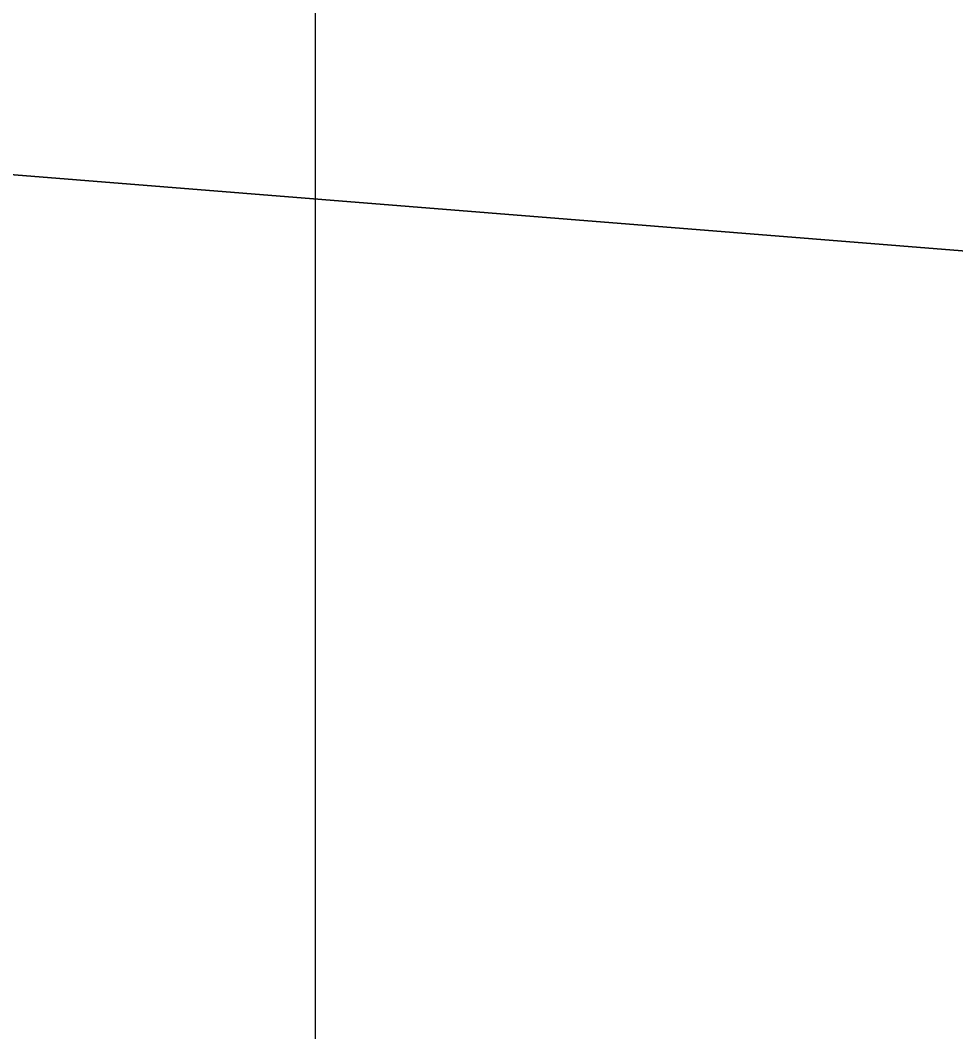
# Model space of a CAD drawing. Extents: x 1131015 to 1136271, y 133453 to 174329.
# Drawn here: x 1132330.165 to 1132331.086, y 159679.929 to 159680.925 of the extents above; entities that cross this region are included whole.
import ezdxf

# ---------------------------------------------------------------- set-up
doc = ezdxf.new("R2010")
doc.units = 0
for name, color, linetype in [('DESIGN - EARTHWORK - Shapes', 7, 'Continuous'), ('DESIGN - PUBLIC HEARING - Shapes', 7, 'Continuous'), ('DESIGN - SHEET - Linework', 7, 'Continuous'), ('DESIGN - TYPICAL - Finished Grade and Subgrade', 7, 'Continuous')]:
    doc.layers.add(name, color=color, linetype=linetype)

msp = doc.modelspace()

# ---------------------------------------------------------------- linework, layer by layer
at = {"layer": 'DESIGN - EARTHWORK - Shapes'}
for points in [[(1132370.105, 159679.45014), (1132366.40428, 159677.6227), (1132362.18618, 159678.54941), (1132358.74087, 159679.62077), (1132356.30184, 159679.73133), (1132354.44166, 159679.96122), (1132354.44166, 159680.21122), (1132352.24237, 159680.40061), (1132345.8885, 159680.96222), (1132340.45561, 159681.2351), (1132337.62401, 159681.37733), (1132336.26073, 159681.41835), (1132336.26073, 159681.16835), (1132329.40342, 159680.90747), (1132328.7729, 159680.88332), (1132332.4556, 159680.58871), (1132340.4556, 159679.94871), (1132348.4556, 159679.30871), (1132352.4556, 159678.98871), (1132356.4556, 159678.66871), (1132358.4556, 159678.50871), (1132366.39677, 159676.52341), (1132370.4556, 159675.50871)], [(1132370.105, 159679.45014), (1132366.40428, 159677.6227), (1132362.18618, 159678.54941), (1132358.74087, 159679.62077), (1132356.30184, 159679.73133), (1132354.44166, 159679.96122), (1132354.44166, 159680.21122), (1132352.24237, 159680.40061), (1132345.8885, 159680.96222), (1132340.45561, 159681.2351), (1132337.62401, 159681.37733), (1132336.26073, 159681.41835), (1132336.26073, 159681.16835), (1132329.40342, 159680.90747), (1132328.7729, 159680.88332), (1132332.4556, 159680.58871), (1132340.4556, 159679.94871), (1132348.4556, 159679.30871), (1132352.4556, 159678.98871), (1132356.4556, 159678.66871), (1132358.4556, 159678.50871), (1132366.39677, 159676.52341), (1132370.4556, 159675.50871)], [(1132370.4556, 159675.50871), (1132366.39677, 159676.52341), (1132358.4556, 159678.50871), (1132356.4556, 159678.66871), (1132352.4556, 159678.98871), (1132348.4556, 159679.30871), (1132340.4556, 159679.94871), (1132332.4556, 159680.58871), (1132328.7729, 159680.88332), (1132329.40342, 159680.90747), (1132336.26073, 159681.16835), (1132336.26073, 159681.41835), (1132337.62401, 159681.37733), (1132340.45561, 159681.2351), (1132345.8885, 159680.96222), (1132352.24237, 159680.40061), (1132354.44166, 159680.21122), (1132354.44166, 159679.96122), (1132356.30184, 159679.73133), (1132358.74087, 159679.62077), (1132362.18618, 159678.54941), (1132366.40428, 159677.6227), (1132370.105, 159679.45014)], [(1132370.105, 159679.45014), (1132366.40428, 159677.6227), (1132362.18618, 159678.54941), (1132358.74087, 159679.62077), (1132356.30184, 159679.73133), (1132354.44166, 159679.96122), (1132354.44166, 159680.21122), (1132352.24237, 159680.40061), (1132345.8885, 159680.96222), (1132340.45561, 159681.2351), (1132337.62401, 159681.37733), (1132336.26073, 159681.41835), (1132336.26073, 159681.16835), (1132329.40342, 159680.90747), (1132328.7729, 159680.88332), (1132332.4556, 159680.58871), (1132340.4556, 159679.94871), (1132348.4556, 159679.30871), (1132352.4556, 159678.98871), (1132356.4556, 159678.66871), (1132358.4556, 159678.50871), (1132366.39677, 159676.52341), (1132370.4556, 159675.50871)], [(1132370.105, 159679.45014), (1132366.40428, 159677.6227), (1132362.18618, 159678.54941), (1132358.74087, 159679.62077), (1132356.30184, 159679.73133), (1132354.44166, 159679.96122), (1132354.44166, 159680.21122), (1132352.24237, 159680.40061), (1132345.8885, 159680.96222), (1132340.45561, 159681.2351), (1132337.62401, 159681.37733), (1132336.26073, 159681.41835), (1132336.26073, 159681.16835), (1132329.40342, 159680.90747), (1132328.7729, 159680.88332), (1132332.4556, 159680.58871), (1132340.4556, 159679.94871), (1132348.4556, 159679.30871), (1132352.4556, 159678.98871), (1132356.4556, 159678.66871), (1132358.4556, 159678.50871), (1132366.39677, 159676.52341), (1132370.4556, 159675.50871)], [(1132370.105, 159679.45014), (1132366.40428, 159677.6227), (1132362.18618, 159678.54941), (1132358.74087, 159679.62077), (1132356.30184, 159679.73133), (1132354.44166, 159679.96122), (1132354.44166, 159680.21122), (1132352.24237, 159680.40061), (1132345.8885, 159680.96222), (1132340.45561, 159681.2351), (1132337.62401, 159681.37733), (1132336.26073, 159681.41835), (1132336.26073, 159681.16835), (1132329.40342, 159680.90747), (1132328.7729, 159680.88332), (1132332.4556, 159680.58871), (1132340.4556, 159679.94871), (1132348.4556, 159679.30871), (1132352.4556, 159678.98871), (1132356.4556, 159678.66871), (1132358.4556, 159678.50871), (1132366.39677, 159676.52341), (1132370.4556, 159675.50871)], [(1132370.105, 159679.45014), (1132366.40428, 159677.6227), (1132362.18618, 159678.54941), (1132358.74087, 159679.62077), (1132356.30184, 159679.73133), (1132354.44166, 159679.96122), (1132354.44166, 159680.21122), (1132352.24237, 159680.40061), (1132345.8885, 159680.96222), (1132340.45561, 159681.2351), (1132337.62401, 159681.37733), (1132336.26073, 159681.41835), (1132336.26073, 159681.16835), (1132329.40342, 159680.90747), (1132328.7729, 159680.88332), (1132332.4556, 159680.58871), (1132340.4556, 159679.94871), (1132348.4556, 159679.30871), (1132352.4556, 159678.98871), (1132356.4556, 159678.66871), (1132358.4556, 159678.50871), (1132366.39677, 159676.52341), (1132370.4556, 159675.50871)], [(1132370.105, 159679.45014), (1132366.40428, 159677.6227), (1132362.18618, 159678.54941), (1132358.74087, 159679.62077), (1132356.30184, 159679.73133), (1132354.44166, 159679.96122), (1132354.44166, 159680.21122), (1132352.24237, 159680.40061), (1132345.8885, 159680.96222), (1132340.45561, 159681.2351), (1132337.62401, 159681.37733), (1132336.26073, 159681.41835), (1132336.26073, 159681.16835), (1132329.40342, 159680.90747), (1132328.7729, 159680.88332), (1132332.4556, 159680.58871), (1132340.4556, 159679.94871), (1132348.4556, 159679.30871), (1132352.4556, 159678.98871), (1132356.4556, 159678.66871), (1132358.4556, 159678.50871), (1132366.39677, 159676.52341), (1132370.4556, 159675.50871)], [(1132370.105, 159679.45014), (1132366.40428, 159677.6227), (1132362.18618, 159678.54941), (1132358.74087, 159679.62077), (1132356.30184, 159679.73133), (1132354.44166, 159679.96122), (1132354.44166, 159680.21122), (1132352.24237, 159680.40061), (1132345.8885, 159680.96222), (1132340.45561, 159681.2351), (1132337.62401, 159681.37733), (1132336.26073, 159681.41835), (1132336.26073, 159681.16835), (1132329.40342, 159680.90747), (1132328.7729, 159680.88332), (1132332.4556, 159680.58871), (1132340.4556, 159679.94871), (1132348.4556, 159679.30871), (1132352.4556, 159678.98871), (1132356.4556, 159678.66871), (1132358.4556, 159678.50871), (1132366.39677, 159676.52341), (1132370.4556, 159675.50871)], [(1132370.4556, 159675.50871), (1132366.39677, 159676.52341), (1132358.4556, 159678.50871), (1132356.4556, 159678.66871), (1132352.4556, 159678.98871), (1132348.4556, 159679.30871), (1132340.4556, 159679.94871), (1132332.4556, 159680.58871), (1132328.7729, 159680.88332), (1132329.40342, 159680.90747), (1132336.26073, 159681.16835), (1132336.26073, 159681.41835), (1132337.62401, 159681.37733), (1132340.45561, 159681.2351), (1132345.8885, 159680.96222), (1132352.24237, 159680.40061), (1132354.44166, 159680.21122), (1132354.44166, 159679.96122), (1132356.30184, 159679.73133), (1132358.74087, 159679.62077), (1132362.18618, 159678.54941), (1132366.40428, 159677.6227), (1132370.105, 159679.45014)], [(1132370.4556, 159675.50871), (1132366.39677, 159676.52341), (1132358.4556, 159678.50871), (1132356.4556, 159678.66871), (1132352.4556, 159678.98871), (1132348.4556, 159679.30871), (1132340.4556, 159679.94871), (1132332.4556, 159680.58871), (1132328.7729, 159680.88332), (1132329.40342, 159680.90747), (1132336.26073, 159681.16835), (1132336.26073, 159681.41835), (1132337.62401, 159681.37733), (1132340.45561, 159681.2351), (1132345.8885, 159680.96222), (1132352.24237, 159680.40061), (1132354.44166, 159680.21122), (1132354.44166, 159679.96122), (1132356.30184, 159679.73133), (1132358.74087, 159679.62077), (1132362.18618, 159678.54941), (1132366.40428, 159677.6227), (1132370.105, 159679.45014)], [(1132370.4556, 159675.50871), (1132366.39677, 159676.52341), (1132358.4556, 159678.50871), (1132356.4556, 159678.66871), (1132352.4556, 159678.98871), (1132348.4556, 159679.30871), (1132340.4556, 159679.94871), (1132332.4556, 159680.58871), (1132328.7729, 159680.88332), (1132329.40342, 159680.90747), (1132336.26073, 159681.16835), (1132336.26073, 159681.41835), (1132337.62401, 159681.37733), (1132340.45561, 159681.2351), (1132345.8885, 159680.96222), (1132352.24237, 159680.40061), (1132354.44166, 159680.21122), (1132354.44166, 159679.96122), (1132356.30184, 159679.73133), (1132358.74087, 159679.62077), (1132362.18618, 159678.54941), (1132366.40428, 159677.6227), (1132370.105, 159679.45014)], [(1132370.4556, 159675.50871), (1132366.39677, 159676.52341), (1132358.4556, 159678.50871), (1132356.4556, 159678.66871), (1132352.4556, 159678.98871), (1132348.4556, 159679.30871), (1132340.4556, 159679.94871), (1132332.4556, 159680.58871), (1132328.7729, 159680.88332), (1132329.40342, 159680.90747), (1132336.26073, 159681.16835), (1132336.26073, 159681.41835), (1132337.62401, 159681.37733), (1132340.45561, 159681.2351), (1132345.8885, 159680.96222), (1132352.24237, 159680.40061), (1132354.44166, 159680.21122), (1132354.44166, 159679.96122), (1132356.30184, 159679.73133), (1132358.74087, 159679.62077), (1132362.18618, 159678.54941), (1132366.40428, 159677.6227), (1132370.105, 159679.45014)], [(1132370.4556, 159675.50871), (1132366.39677, 159676.52341), (1132358.4556, 159678.50871), (1132356.4556, 159678.66871), (1132352.4556, 159678.98871), (1132348.4556, 159679.30871), (1132340.4556, 159679.94871), (1132332.4556, 159680.58871), (1132328.7729, 159680.88332), (1132329.40342, 159680.90747), (1132336.26073, 159681.16835), (1132336.26073, 159681.41835), (1132337.62401, 159681.37733), (1132340.45561, 159681.2351), (1132345.8885, 159680.96222), (1132352.24237, 159680.40061), (1132354.44166, 159680.21122), (1132354.44166, 159679.96122), (1132356.30184, 159679.73133), (1132358.74087, 159679.62077), (1132362.18618, 159678.54941), (1132366.40428, 159677.6227), (1132370.105, 159679.45014)], [(1132370.4556, 159675.50871), (1132366.39677, 159676.52341), (1132358.4556, 159678.50871), (1132356.4556, 159678.66871), (1132352.4556, 159678.98871), (1132348.4556, 159679.30871), (1132340.4556, 159679.94871), (1132332.4556, 159680.58871), (1132328.7729, 159680.88332), (1132329.40342, 159680.90747), (1132336.26073, 159681.16835), (1132336.26073, 159681.41835), (1132337.62401, 159681.37733), (1132340.45561, 159681.2351), (1132345.8885, 159680.96222), (1132352.24237, 159680.40061), (1132354.44166, 159680.21122), (1132354.44166, 159679.96122), (1132356.30184, 159679.73133), (1132358.74087, 159679.62077), (1132362.18618, 159678.54941), (1132366.40428, 159677.6227), (1132370.105, 159679.45014)], [(1132370.4556, 159675.50871), (1132366.39677, 159676.52341), (1132358.4556, 159678.50871), (1132356.4556, 159678.66871), (1132352.4556, 159678.98871), (1132348.4556, 159679.30871), (1132340.4556, 159679.94871), (1132332.4556, 159680.58871), (1132328.7729, 159680.88332), (1132329.40342, 159680.90747), (1132336.26073, 159681.16835), (1132336.26073, 159681.41835), (1132337.62401, 159681.37733), (1132340.45561, 159681.2351), (1132345.8885, 159680.96222), (1132352.24237, 159680.40061), (1132354.44166, 159680.21122), (1132354.44166, 159679.96122), (1132356.30184, 159679.73133), (1132358.74087, 159679.62077), (1132362.18618, 159678.54941), (1132366.40428, 159677.6227), (1132370.105, 159679.45014)], [(1132370.4556, 159675.50871), (1132366.39677, 159676.52341), (1132358.4556, 159678.50871), (1132356.4556, 159678.66871), (1132352.4556, 159678.98871), (1132348.4556, 159679.30871), (1132340.4556, 159679.94871), (1132332.4556, 159680.58871), (1132328.7729, 159680.88332), (1132329.40342, 159680.90747), (1132336.26073, 159681.16835), (1132336.26073, 159681.41835), (1132337.62401, 159681.37733), (1132340.45561, 159681.2351), (1132345.8885, 159680.96222), (1132352.24237, 159680.40061), (1132354.44166, 159680.21122), (1132354.44166, 159679.96122), (1132356.30184, 159679.73133), (1132358.74087, 159679.62077), (1132362.18618, 159678.54941), (1132366.40428, 159677.6227), (1132370.105, 159679.45014)], [(1132370.4556, 159675.50871), (1132366.39677, 159676.52341), (1132358.4556, 159678.50871), (1132356.4556, 159678.66871), (1132352.4556, 159678.98871), (1132348.4556, 159679.30871), (1132340.4556, 159679.94871), (1132332.4556, 159680.58871), (1132328.7729, 159680.88332), (1132329.40342, 159680.90747), (1132336.26073, 159681.16835), (1132336.26073, 159681.41835), (1132337.62401, 159681.37733), (1132340.45561, 159681.2351), (1132345.8885, 159680.96222), (1132352.24237, 159680.40061), (1132354.44166, 159680.21122), (1132354.44166, 159679.96122), (1132356.30184, 159679.73133), (1132358.74087, 159679.62077), (1132362.18618, 159678.54941), (1132366.40428, 159677.6227), (1132370.105, 159679.45014)]]:
    msp.add_lwpolyline(points, dxfattribs=at)
for points in [[(1132340.4556, 159678.59871), (1132332.4556, 159679.23871), (1132328.4556, 159679.55871), (1132324.4556, 159679.51871), (1132322.4556, 159679.49871), (1132320.42325, 159679.47838), (1132314.12888, 159679.41544), (1132316.94411, 159680.11925), (1132320.24438, 159680.5567), (1132328.7729, 159680.88332), (1132332.4556, 159680.58871), (1132340.4556, 159679.94871), (1132348.4556, 159679.30871), (1132352.4556, 159678.98871), (1132356.4556, 159678.66871), (1132358.4556, 159678.50871), (1132366.39677, 159676.52341), (1132358.4556, 159677.15871), (1132356.4556, 159677.31871), (1132352.4556, 159677.63871), (1132348.4556, 159677.95871)], [(1132332.4556, 159680.58871), (1132340.4556, 159679.94871), (1132348.4556, 159679.30871), (1132352.4556, 159678.98871), (1132356.4556, 159678.66871), (1132358.4556, 159678.50871), (1132366.39677, 159676.52341), (1132358.4556, 159677.15871), (1132356.4556, 159677.31871), (1132352.4556, 159677.63871), (1132348.4556, 159677.95871), (1132340.4556, 159678.59871), (1132332.4556, 159679.23871), (1132328.4556, 159679.55871), (1132324.4556, 159679.51871), (1132322.4556, 159679.49871), (1132320.42325, 159679.47838), (1132314.12888, 159679.41544), (1132316.94411, 159680.11925), (1132320.24438, 159680.5567), (1132328.7729, 159680.88332)], [(1132322.4556, 159679.49871), (1132320.42325, 159679.47838), (1132314.12888, 159679.41544), (1132316.94411, 159680.11925), (1132320.24438, 159680.5567), (1132328.7729, 159680.88332), (1132332.4556, 159680.58871), (1132340.4556, 159679.94871), (1132348.4556, 159679.30871), (1132352.4556, 159678.98871), (1132356.4556, 159678.66871), (1132358.4556, 159678.50871), (1132366.39677, 159676.52341), (1132358.4556, 159677.15871), (1132356.4556, 159677.31871), (1132352.4556, 159677.63871), (1132348.4556, 159677.95871), (1132340.4556, 159678.59871), (1132332.4556, 159679.23871), (1132328.4556, 159679.55871), (1132324.4556, 159679.51871)], [(1132340.4556, 159679.94871), (1132348.4556, 159679.30871), (1132352.4556, 159678.98871), (1132356.4556, 159678.66871), (1132358.4556, 159678.50871), (1132366.39677, 159676.52341), (1132358.4556, 159677.15871), (1132356.4556, 159677.31871), (1132352.4556, 159677.63871), (1132348.4556, 159677.95871), (1132340.4556, 159678.59871), (1132332.4556, 159679.23871), (1132328.4556, 159679.55871), (1132324.4556, 159679.51871), (1132322.4556, 159679.49871), (1132320.42325, 159679.47838), (1132314.12888, 159679.41544), (1132316.94411, 159680.11925), (1132320.24438, 159680.5567), (1132328.7729, 159680.88332), (1132332.4556, 159680.58871)], [(1132328.4556, 159679.55871), (1132324.4556, 159679.51871), (1132322.4556, 159679.49871), (1132320.42325, 159679.47838), (1132314.12888, 159679.41544), (1132316.94411, 159680.11925), (1132320.24438, 159680.5567), (1132328.7729, 159680.88332), (1132332.4556, 159680.58871), (1132340.4556, 159679.94871), (1132348.4556, 159679.30871), (1132352.4556, 159678.98871), (1132356.4556, 159678.66871), (1132358.4556, 159678.50871), (1132366.39677, 159676.52341), (1132358.4556, 159677.15871), (1132356.4556, 159677.31871), (1132352.4556, 159677.63871), (1132348.4556, 159677.95871), (1132340.4556, 159678.59871), (1132332.4556, 159679.23871)], [(1132340.4556, 159678.59871), (1132348.4556, 159677.95871), (1132352.4556, 159677.63871), (1132356.4556, 159677.31871), (1132358.4556, 159677.15871), (1132366.39677, 159676.52341), (1132358.4556, 159678.50871), (1132356.4556, 159678.66871), (1132352.4556, 159678.98871), (1132348.4556, 159679.30871), (1132340.4556, 159679.94871), (1132332.4556, 159680.58871), (1132328.7729, 159680.88332), (1132320.24438, 159680.5567), (1132316.94411, 159680.11925), (1132314.12888, 159679.41544), (1132320.42325, 159679.47838), (1132322.4556, 159679.49871), (1132324.4556, 159679.51871), (1132328.4556, 159679.55871), (1132332.4556, 159679.23871)], [(1132356.4556, 159677.31871), (1132358.4556, 159677.15871), (1132366.39677, 159676.52341), (1132358.4556, 159678.50871), (1132356.4556, 159678.66871), (1132352.4556, 159678.98871), (1132348.4556, 159679.30871), (1132340.4556, 159679.94871), (1132332.4556, 159680.58871), (1132328.7729, 159680.88332), (1132320.24438, 159680.5567), (1132316.94411, 159680.11925), (1132314.12888, 159679.41544), (1132320.42325, 159679.47838), (1132322.4556, 159679.49871), (1132324.4556, 159679.51871), (1132328.4556, 159679.55871), (1132332.4556, 159679.23871), (1132340.4556, 159678.59871), (1132348.4556, 159677.95871), (1132352.4556, 159677.63871)], [(1132320.42325, 159679.47838), (1132314.12888, 159679.41544), (1132316.94411, 159680.11925), (1132320.24438, 159680.5567), (1132328.7729, 159680.88332), (1132332.4556, 159680.58871), (1132340.4556, 159679.94871), (1132348.4556, 159679.30871), (1132352.4556, 159678.98871), (1132356.4556, 159678.66871), (1132358.4556, 159678.50871), (1132366.39677, 159676.52341), (1132358.4556, 159677.15871), (1132356.4556, 159677.31871), (1132352.4556, 159677.63871), (1132348.4556, 159677.95871), (1132340.4556, 159678.59871), (1132332.4556, 159679.23871), (1132328.4556, 159679.55871), (1132324.4556, 159679.51871), (1132322.4556, 159679.49871)], [(1132356.4556, 159677.31871), (1132358.4556, 159677.15871), (1132366.39677, 159676.52341), (1132358.4556, 159678.50871), (1132356.4556, 159678.66871), (1132352.4556, 159678.98871), (1132348.4556, 159679.30871), (1132340.4556, 159679.94871), (1132332.4556, 159680.58871), (1132328.7729, 159680.88332), (1132320.24438, 159680.5567), (1132316.94411, 159680.11925), (1132314.12888, 159679.41544), (1132320.42325, 159679.47838), (1132322.4556, 159679.49871), (1132324.4556, 159679.51871), (1132328.4556, 159679.55871), (1132332.4556, 159679.23871), (1132340.4556, 159678.59871), (1132348.4556, 159677.95871), (1132352.4556, 159677.63871)], [(1132356.4556, 159677.31871), (1132358.4556, 159677.15871), (1132366.39677, 159676.52341), (1132358.4556, 159678.50871), (1132356.4556, 159678.66871), (1132352.4556, 159678.98871), (1132348.4556, 159679.30871), (1132340.4556, 159679.94871), (1132332.4556, 159680.58871), (1132328.7729, 159680.88332), (1132320.24438, 159680.5567), (1132316.94411, 159680.11925), (1132314.12888, 159679.41544), (1132320.42325, 159679.47838), (1132322.4556, 159679.49871), (1132324.4556, 159679.51871), (1132328.4556, 159679.55871), (1132332.4556, 159679.23871), (1132340.4556, 159678.59871), (1132348.4556, 159677.95871), (1132352.4556, 159677.63871)], [(1132356.4556, 159677.31871), (1132358.4556, 159677.15871), (1132366.39677, 159676.52341), (1132358.4556, 159678.50871), (1132356.4556, 159678.66871), (1132352.4556, 159678.98871), (1132348.4556, 159679.30871), (1132340.4556, 159679.94871), (1132332.4556, 159680.58871), (1132328.7729, 159680.88332), (1132320.24438, 159680.5567), (1132316.94411, 159680.11925), (1132314.12888, 159679.41544), (1132320.42325, 159679.47838), (1132322.4556, 159679.49871), (1132324.4556, 159679.51871), (1132328.4556, 159679.55871), (1132332.4556, 159679.23871), (1132340.4556, 159678.59871), (1132348.4556, 159677.95871), (1132352.4556, 159677.63871)], [(1132316.94411, 159680.11925), (1132314.12888, 159679.41544), (1132320.42325, 159679.47838), (1132322.4556, 159679.49871), (1132324.4556, 159679.51871), (1132328.4556, 159679.55871), (1132332.4556, 159679.23871), (1132340.4556, 159678.59871), (1132348.4556, 159677.95871), (1132352.4556, 159677.63871), (1132356.4556, 159677.31871), (1132358.4556, 159677.15871), (1132366.39677, 159676.52341), (1132358.4556, 159678.50871), (1132356.4556, 159678.66871), (1132352.4556, 159678.98871), (1132348.4556, 159679.30871), (1132340.4556, 159679.94871), (1132332.4556, 159680.58871), (1132328.7729, 159680.88332), (1132320.24438, 159680.5567)], [(1132356.4556, 159677.31871), (1132358.4556, 159677.15871), (1132366.39677, 159676.52341), (1132358.4556, 159678.50871), (1132356.4556, 159678.66871), (1132352.4556, 159678.98871), (1132348.4556, 159679.30871), (1132340.4556, 159679.94871), (1132332.4556, 159680.58871), (1132328.7729, 159680.88332), (1132320.24438, 159680.5567), (1132316.94411, 159680.11925), (1132314.12888, 159679.41544), (1132320.42325, 159679.47838), (1132322.4556, 159679.49871), (1132324.4556, 159679.51871), (1132328.4556, 159679.55871), (1132332.4556, 159679.23871), (1132340.4556, 159678.59871), (1132348.4556, 159677.95871), (1132352.4556, 159677.63871)], [(1132356.4556, 159677.31871), (1132358.4556, 159677.15871), (1132366.39677, 159676.52341), (1132358.4556, 159678.50871), (1132356.4556, 159678.66871), (1132352.4556, 159678.98871), (1132348.4556, 159679.30871), (1132340.4556, 159679.94871), (1132332.4556, 159680.58871), (1132328.7729, 159680.88332), (1132320.24438, 159680.5567), (1132316.94411, 159680.11925), (1132314.12888, 159679.41544), (1132320.42325, 159679.47838), (1132322.4556, 159679.49871), (1132324.4556, 159679.51871), (1132328.4556, 159679.55871), (1132332.4556, 159679.23871), (1132340.4556, 159678.59871), (1132348.4556, 159677.95871), (1132352.4556, 159677.63871)], [(1132356.4556, 159677.31871), (1132358.4556, 159677.15871), (1132366.39677, 159676.52341), (1132358.4556, 159678.50871), (1132356.4556, 159678.66871), (1132352.4556, 159678.98871), (1132348.4556, 159679.30871), (1132340.4556, 159679.94871), (1132332.4556, 159680.58871), (1132328.7729, 159680.88332), (1132320.24438, 159680.5567), (1132316.94411, 159680.11925), (1132314.12888, 159679.41544), (1132320.42325, 159679.47838), (1132322.4556, 159679.49871), (1132324.4556, 159679.51871), (1132328.4556, 159679.55871), (1132332.4556, 159679.23871), (1132340.4556, 159678.59871), (1132348.4556, 159677.95871), (1132352.4556, 159677.63871)], [(1132356.4556, 159677.31871), (1132358.4556, 159677.15871), (1132366.39677, 159676.52341), (1132358.4556, 159678.50871), (1132356.4556, 159678.66871), (1132352.4556, 159678.98871), (1132348.4556, 159679.30871), (1132340.4556, 159679.94871), (1132332.4556, 159680.58871), (1132328.7729, 159680.88332), (1132320.24438, 159680.5567), (1132316.94411, 159680.11925), (1132314.12888, 159679.41544), (1132320.42325, 159679.47838), (1132322.4556, 159679.49871), (1132324.4556, 159679.51871), (1132328.4556, 159679.55871), (1132332.4556, 159679.23871), (1132340.4556, 159678.59871), (1132348.4556, 159677.95871), (1132352.4556, 159677.63871)], [(1132356.4556, 159677.31871), (1132358.4556, 159677.15871), (1132366.39677, 159676.52341), (1132358.4556, 159678.50871), (1132356.4556, 159678.66871), (1132352.4556, 159678.98871), (1132348.4556, 159679.30871), (1132340.4556, 159679.94871), (1132332.4556, 159680.58871), (1132328.7729, 159680.88332), (1132320.24438, 159680.5567), (1132316.94411, 159680.11925), (1132314.12888, 159679.41544), (1132320.42325, 159679.47838), (1132322.4556, 159679.49871), (1132324.4556, 159679.51871), (1132328.4556, 159679.55871), (1132332.4556, 159679.23871), (1132340.4556, 159678.59871), (1132348.4556, 159677.95871), (1132352.4556, 159677.63871)], [(1132320.42325, 159679.47838), (1132314.12888, 159679.41544), (1132316.94411, 159680.11925), (1132320.24438, 159680.5567), (1132328.7729, 159680.88332), (1132332.4556, 159680.58871), (1132340.4556, 159679.94871), (1132348.4556, 159679.30871), (1132352.4556, 159678.98871), (1132356.4556, 159678.66871), (1132358.4556, 159678.50871), (1132366.39677, 159676.52341), (1132358.4556, 159677.15871), (1132356.4556, 159677.31871), (1132352.4556, 159677.63871), (1132348.4556, 159677.95871), (1132340.4556, 159678.59871), (1132332.4556, 159679.23871), (1132328.4556, 159679.55871), (1132324.4556, 159679.51871), (1132322.4556, 159679.49871)]]:
    msp.add_lwpolyline(points, close=True, dxfattribs=at)
at = {"layer": 'DESIGN - PUBLIC HEARING - Shapes'}
msp.add_line((1132340.4556, 159679.94871), (1132328.4556, 159680.90871), dxfattribs=at)
msp.add_line((1132340.4556, 159679.94871), (1132328.4556, 159680.90871), dxfattribs=at)
msp.add_line((1132340.4556, 159679.94871), (1132328.4556, 159680.90871), dxfattribs=at)
msp.add_line((1132340.4556, 159679.94871), (1132328.4556, 159680.90871), dxfattribs=at)
msp.add_line((1132340.4556, 159679.94871), (1132328.4556, 159680.90871), dxfattribs=at)
at = {"layer": 'DESIGN - SHEET - Linework'}
msp.add_line((1132330.4556, 159614.65538), (1132330.4556, 159824.65538), dxfattribs=at)
at = {"layer": 'DESIGN - TYPICAL - Finished Grade and Subgrade'}
msp.add_line((1132332.4556, 159680.58871), (1132328.4556, 159680.90871), dxfattribs=at)

doc.saveas('drawing.dxf')
